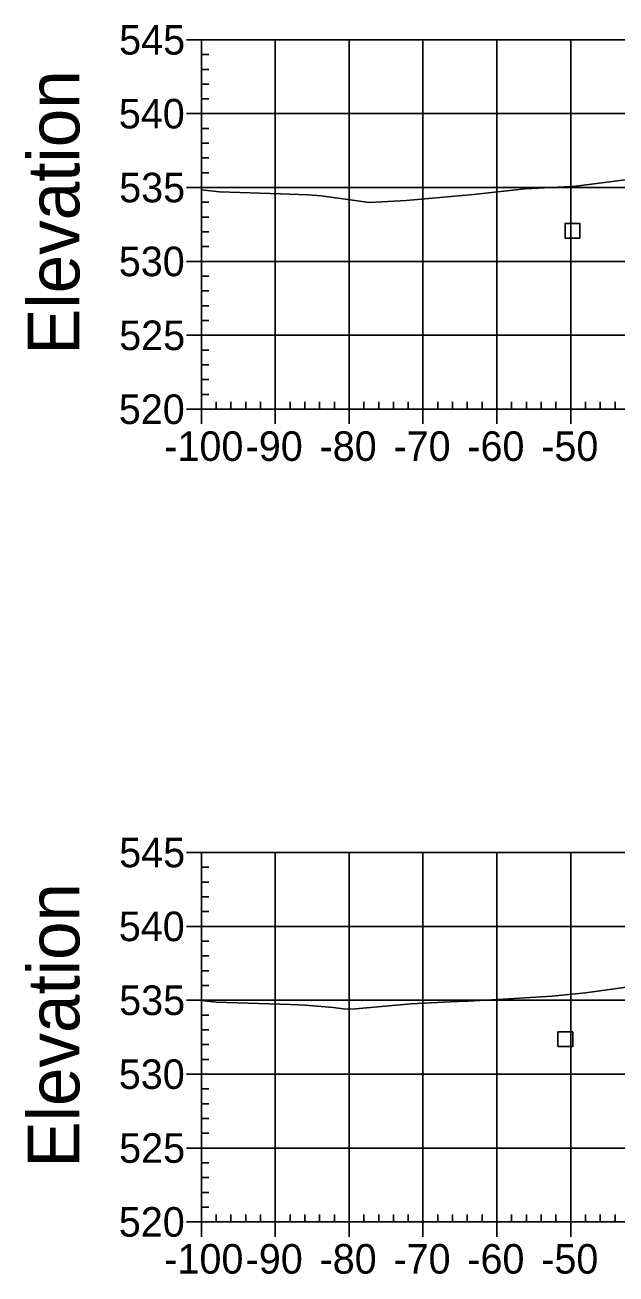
# Model space of a CAD drawing. Extents: x 708103 to 717568, y 374476 to 378707.
# Drawn here: x 708378.1 to 708458.1, y 376817.6 to 376986.6 of the extents above; entities that cross this region are included whole.
import ezdxf

# ---------------------------------------------------------------- set-up
doc = ezdxf.new("R2010")
doc.units = 0
for name, color, linetype in [('10', 7, 'Continuous'), ('57', 7, 'Continuous'), ('60', 7, 'Continuous'), ('Existing', 7, 'Continuous')]:
    doc.layers.add(name, color=color, linetype=linetype)

msp = doc.modelspace()

# ---------------------------------------------------------------- linework, layer by layer
at = {"layer": '10'}
for points in [[(708451.2, 376957.78), (708453.2, 376957.78), (708453.2, 376959.78), (708451.2, 376959.78)], [(708450.24, 376848.35), (708452.24, 376848.35), (708452.24, 376850.35), (708450.24, 376850.35)]]:
    msp.add_lwpolyline(points, close=True, dxfattribs=at)
at = {"layer": '57'}
for p, q in [((708399.98, 376984.63), (708401.98, 376984.63)), ((708401.98, 376984.63), (708601.98, 376984.63)), ((708401.98, 376934.63), (708401.98, 376984.63)), ((708401.98, 376934.63), (708401.98, 376984.63)), ((708411.98, 376934.63), (708411.98, 376984.63)), ((708421.98, 376934.63), (708421.98, 376984.63)), ((708431.98, 376934.63), (708431.98, 376984.63)), ((708441.98, 376934.63), (708441.98, 376984.63)), ((708451.98, 376934.63), (708451.98, 376984.63)), ((708401.98, 376982.63), (708402.98, 376982.63)), ((708401.98, 376980.63), (708402.98, 376980.63)), ((708401.98, 376978.63), (708402.98, 376978.63)), ((708401.98, 376976.63), (708402.98, 376976.63)), ((708399.98, 376974.63), (708401.98, 376974.63)), ((708401.98, 376974.63), (708601.98, 376974.63)), ((708401.98, 376972.63), (708402.98, 376972.63)), ((708401.98, 376970.63), (708402.98, 376970.63)), ((708401.98, 376968.63), (708402.98, 376968.63)), ((708401.98, 376966.63), (708402.98, 376966.63)), ((708399.98, 376964.63), (708401.98, 376964.63)), ((708401.98, 376964.63), (708601.98, 376964.63)), ((708401.98, 376962.63), (708402.98, 376962.63)), ((708401.98, 376960.63), (708402.98, 376960.63)), ((708401.98, 376958.63), (708402.98, 376958.63)), ((708401.98, 376956.63), (708402.98, 376956.63)), ((708399.98, 376954.63), (708401.98, 376954.63)), ((708401.98, 376954.63), (708601.98, 376954.63)), ((708401.98, 376952.63), (708402.98, 376952.63)), ((708401.98, 376950.63), (708402.98, 376950.63)), ((708401.98, 376948.63), (708402.98, 376948.63)), ((708401.98, 376946.63), (708402.98, 376946.63)), ((708399.98, 376944.63), (708401.98, 376944.63)), ((708401.98, 376944.63), (708601.98, 376944.63)), ((708401.98, 376942.63), (708402.98, 376942.63)), ((708401.98, 376940.63), (708402.98, 376940.63)), ((708401.98, 376938.63), (708402.98, 376938.63)), ((708401.98, 376936.63), (708402.98, 376936.63)), ((708399.98, 376934.63), (708401.98, 376934.63)), ((708401.98, 376934.63), (708601.98, 376934.63)), ((708401.98, 376934.63), (708601.98, 376934.63)), ((708401.98, 376932.63), (708401.98, 376934.63)), ((708403.98, 376934.63), (708403.98, 376935.63)), ((708405.98, 376934.63), (708405.98, 376935.63)), ((708407.98, 376934.63), (708407.98, 376935.63)), ((708409.98, 376934.63), (708409.98, 376935.63)), ((708411.98, 376932.63), (708411.98, 376934.63)), ((708413.98, 376934.63), (708413.98, 376935.63)), ((708415.98, 376934.63), (708415.98, 376935.63)), ((708417.98, 376934.63), (708417.98, 376935.63)), ((708419.98, 376934.63), (708419.98, 376935.63)), ((708421.98, 376932.63), (708421.98, 376934.63)), ((708423.98, 376934.63), (708423.98, 376935.63)), ((708425.98, 376934.63), (708425.98, 376935.63)), ((708427.98, 376934.63), (708427.98, 376935.63)), ((708429.98, 376934.63), (708429.98, 376935.63)), ((708431.98, 376932.63), (708431.98, 376934.63)), ((708433.98, 376934.63), (708433.98, 376935.63)), ((708435.98, 376934.63), (708435.98, 376935.63)), ((708437.98, 376934.63), (708437.98, 376935.63)), ((708439.98, 376934.63), (708439.98, 376935.63)), ((708441.98, 376932.63), (708441.98, 376934.63)), ((708443.98, 376934.63), (708443.98, 376935.63)), ((708445.98, 376934.63), (708445.98, 376935.63)), ((708447.98, 376934.63), (708447.98, 376935.63)), ((708449.98, 376934.63), (708449.98, 376935.63)), ((708451.98, 376932.63), (708451.98, 376934.63)), ((708453.98, 376934.63), (708453.98, 376935.63)), ((708455.98, 376934.63), (708455.98, 376935.63)), ((708457.98, 376934.63), (708457.98, 376935.63)), ((708399.98, 376874.63), (708401.98, 376874.63)), ((708401.98, 376874.63), (708601.98, 376874.63)), ((708401.98, 376824.63), (708401.98, 376874.63)), ((708401.98, 376824.63), (708401.98, 376874.63)), ((708411.98, 376824.63), (708411.98, 376874.63)), ((708421.98, 376824.63), (708421.98, 376874.63)), ((708431.98, 376824.63), (708431.98, 376874.63)), ((708441.98, 376824.63), (708441.98, 376874.63)), ((708451.98, 376824.63), (708451.98, 376874.63)), ((708401.98, 376872.63), (708402.98, 376872.63)), ((708401.98, 376870.63), (708402.98, 376870.63)), ((708401.98, 376868.63), (708402.98, 376868.63)), ((708401.98, 376866.63), (708402.98, 376866.63)), ((708399.98, 376864.63), (708401.98, 376864.63)), ((708401.98, 376864.63), (708601.98, 376864.63)), ((708401.98, 376862.63), (708402.98, 376862.63)), ((708401.98, 376860.63), (708402.98, 376860.63)), ((708401.98, 376858.63), (708402.98, 376858.63)), ((708401.98, 376856.63), (708402.98, 376856.63)), ((708399.98, 376854.63), (708401.98, 376854.63)), ((708401.98, 376854.63), (708601.98, 376854.63)), ((708401.98, 376852.63), (708402.98, 376852.63)), ((708401.98, 376850.63), (708402.98, 376850.63)), ((708401.98, 376848.63), (708402.98, 376848.63)), ((708401.98, 376846.63), (708402.98, 376846.63)), ((708399.98, 376844.63), (708401.98, 376844.63)), ((708401.98, 376844.63), (708601.98, 376844.63)), ((708401.98, 376842.63), (708402.98, 376842.63)), ((708401.98, 376840.63), (708402.98, 376840.63)), ((708401.98, 376838.63), (708402.98, 376838.63)), ((708401.98, 376836.63), (708402.98, 376836.63)), ((708399.98, 376834.63), (708401.98, 376834.63)), ((708401.98, 376834.63), (708601.98, 376834.63)), ((708401.98, 376832.63), (708402.98, 376832.63)), ((708401.98, 376830.63), (708402.98, 376830.63)), ((708401.98, 376828.63), (708402.98, 376828.63)), ((708401.98, 376826.63), (708402.98, 376826.63)), ((708399.98, 376824.63), (708401.98, 376824.63)), ((708401.98, 376824.63), (708601.98, 376824.63)), ((708401.98, 376824.63), (708601.98, 376824.63)), ((708401.98, 376822.63), (708401.98, 376824.63)), ((708403.98, 376824.63), (708403.98, 376825.63)), ((708405.98, 376824.63), (708405.98, 376825.63)), ((708407.98, 376824.63), (708407.98, 376825.63)), ((708409.98, 376824.63), (708409.98, 376825.63)), ((708411.98, 376822.63), (708411.98, 376824.63)), ((708413.98, 376824.63), (708413.98, 376825.63)), ((708415.98, 376824.63), (708415.98, 376825.63)), ((708417.98, 376824.63), (708417.98, 376825.63)), ((708419.98, 376824.63), (708419.98, 376825.63)), ((708421.98, 376822.63), (708421.98, 376824.63)), ((708423.98, 376824.63), (708423.98, 376825.63)), ((708425.98, 376824.63), (708425.98, 376825.63)), ((708427.98, 376824.63), (708427.98, 376825.63)), ((708429.98, 376824.63), (708429.98, 376825.63)), ((708431.98, 376822.63), (708431.98, 376824.63)), ((708433.98, 376824.63), (708433.98, 376825.63)), ((708435.98, 376824.63), (708435.98, 376825.63)), ((708437.98, 376824.63), (708437.98, 376825.63)), ((708439.98, 376824.63), (708439.98, 376825.63)), ((708441.98, 376822.63), (708441.98, 376824.63)), ((708443.98, 376824.63), (708443.98, 376825.63)), ((708445.98, 376824.63), (708445.98, 376825.63)), ((708447.98, 376824.63), (708447.98, 376825.63)), ((708449.98, 376824.63), (708449.98, 376825.63)), ((708451.98, 376822.63), (708451.98, 376824.63)), ((708453.98, 376824.63), (708453.98, 376825.63)), ((708455.98, 376824.63), (708455.98, 376825.63)), ((708457.98, 376824.63), (708457.98, 376825.63))]:
    msp.add_line(p, q, dxfattribs=at)
at = {"layer": 'Existing'}
for points in [[(708401.98, 376964.3), (708404.42, 376964.06), (708412.68, 376963.79), (708416.4, 376963.65), (708418.2, 376963.49), (708424.71, 376962.59), (708429.71, 376962.86), (708438.81, 376963.68), (708445.75, 376964.46), (708451.15, 376964.71), (708451.86, 376964.77), (708452.27, 376964.78), (708453.01, 376964.84), (708461.78, 376965.99)], [(708401.98, 376854.59), (708403.98, 376854.39), (708414.05, 376854.05), (708416.03, 376853.98), (708419.82, 376853.64), (708421.52, 376853.41), (708422.83, 376853.48), (708430.39, 376854.14), (708434.74, 376854.36), (708436.73, 376854.45), (708438.09, 376854.5), (708442.11, 376854.73), (708449.44, 376855.17), (708453.98, 376855.64), (708460.17, 376856.49)]]:
    msp.add_lwpolyline(points, dxfattribs=at)

# ---------------------------------------------------------------- texts
at = {"layer": '57'}
for s, p in [('545', (708390.86, 376982.63)), ('540', (708390.81, 376972.63)), ('535', (708390.86, 376962.63)), ('530', (708390.81, 376952.63)), ('525', (708390.86, 376942.63)), ('520', (708390.81, 376932.63)), ('-100', (708396.97, 376927.63)), ('-90', (708407.98, 376927.63)), ('-80', (708417.98, 376927.63)), ('-70', (708427.98, 376927.63)), ('-60', (708437.98, 376927.63)), ('-50', (708447.98, 376927.63)), ('545', (708390.86, 376872.63)), ('540', (708390.81, 376862.63)), ('535', (708390.86, 376852.63)), ('530', (708390.81, 376842.63)), ('525', (708390.86, 376832.63)), ('520', (708390.81, 376822.63)), ('-100', (708396.97, 376817.63)), ('-90', (708407.98, 376817.63)), ('-80', (708417.98, 376817.63)), ('-70', (708427.98, 376817.63)), ('-60', (708437.98, 376817.63)), ('-50', (708447.98, 376817.63))]:
    msp.add_text(s, height=4, dxfattribs=at).set_placement(p)
at = {"layer": '60'}
for p in [(708385.48, 376941.99), (708385.48, 376831.99)]:
    msp.add_text('Elevation', height=7, rotation=90, dxfattribs=at).set_placement(p)

doc.saveas('drawing.dxf')
